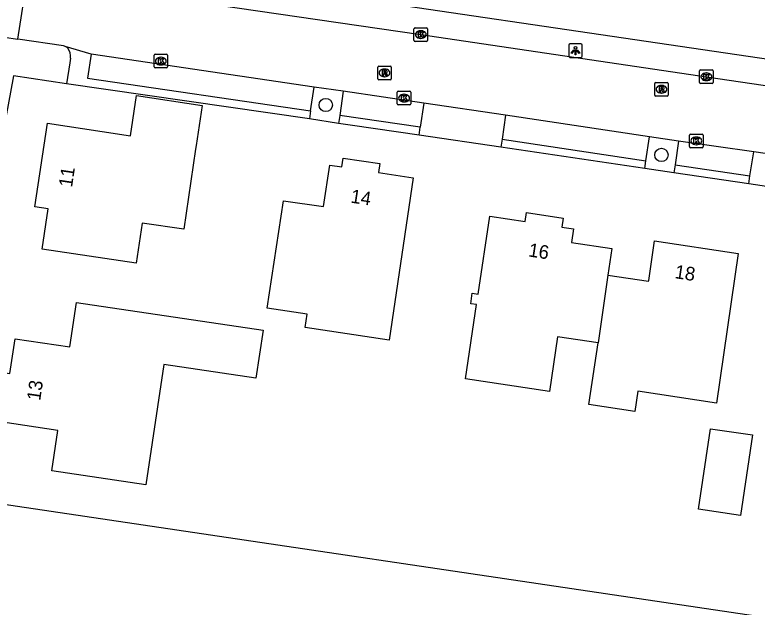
# Model space of a CAD drawing. Extents: x 164150 to 165261, y 382513 to 383432.
# Drawn here: x 164672.8 to 164727.4, y 383010.3 to 383053.9 of the extents above; entities that cross this region are included whole.
import ezdxf

# ---------------------------------------------------------------- set-up
doc = ezdxf.new("R2010")
doc.units = 0
for name, color, linetype in [('IMGEO_Boom', 7, 'Continuous'), ('IMGEO_Groenvoorziening', 7, 'Continuous'), ('IMGEO_Kolk', 7, 'Continuous'), ('IMGEO_Lichtpunt', 7, 'Continuous'), ('IMGEO_Pand', 7, 'Continuous'), ('IMGEO_Pand_nummerreeks', 7, 'Continuous'), ('IMGEO_Parkeervlak_open', 7, 'Continuous'), ('IMGEO_Rijbaan_lokaal_open', 7, 'Continuous'), ('IMGEO_Rioolput', 7, 'Continuous'), ('IMGEO_Voetpad_open', 7, 'Continuous')]:
    doc.layers.add(name, color=color, linetype=linetype)

msp = doc.modelspace()

# ---------------------------------------------------------------- linework, layer by layer
at = {"layer": 'IMGEO_Boom'}
for centre in [(164695.702, 383047.246), (164720.4, 383043.568)]:
    msp.add_circle(centre, 0.489, dxfattribs=at)
at = {"layer": 'IMGEO_Groenvoorziening'}
for points in [[(164676.627, 383048.817), (164672.72, 383049.384), (164670.369, 383036.742)], [(164696.644, 383045.892), (164694.5, 383046.223)], [(164721.322, 383042.249), (164719.176, 383042.567)], [(164794.329, 383009.577), (164792.926, 382999.883), (164668.043, 383018.43), (164669.457, 383030.808)]]:
    msp.add_lwpolyline(points, dxfattribs=at)
at = {"layer": 'IMGEO_Kolk'}
for p, q in [((164702.196, 383052.003), (164702.196, 383052.855)), ((164702.271, 383052.929), (164703.123, 383052.929)), ((164702.684, 383052.709), (164702.709, 383052.709)), ((164703.197, 383052.855), (164703.197, 383052.003)), ((164702.707, 383052.149), (164702.682, 383052.149)), ((164703.123, 383051.929), (164702.271, 383051.929)), ((164683.066, 383050.055), (164683.066, 383050.907)), ((164683.141, 383050.981), (164683.993, 383050.981)), ((164684.067, 383050.907), (164684.067, 383050.055)), ((164683.554, 383050.761), (164683.579, 383050.761)), ((164683.993, 383049.981), (164683.141, 383049.981)), ((164683.577, 383050.201), (164683.552, 383050.201)), ((164723.29, 383049.826), (164724.142, 383049.826)), ((164723.215, 383048.9), (164723.215, 383049.752)), ((164723.703, 383049.606), (164723.728, 383049.606)), ((164724.216, 383049.752), (164724.216, 383048.9)), ((164724.142, 383048.826), (164723.29, 383048.826)), ((164723.726, 383049.046), (164723.701, 383049.046)), ((164700.965, 383047.333), (164700.965, 383048.185)), ((164701.04, 383048.259), (164701.892, 383048.259)), ((164701.966, 383048.185), (164701.966, 383047.333)), ((164701.453, 383048.039), (164701.478, 383048.039)), ((164701.892, 383047.259), (164701.04, 383047.259)), ((164701.476, 383047.479), (164701.451, 383047.479)), ((164722.468, 383044.18), (164722.468, 383045.032)), ((164722.543, 383045.106), (164723.395, 383045.106)), ((164722.956, 383044.886), (164722.981, 383044.886)), ((164723.469, 383045.032), (164723.469, 383044.18)), ((164723.395, 383044.106), (164722.543, 383044.106)), ((164722.979, 383044.326), (164722.954, 383044.326))]:
    msp.add_line(p, q, dxfattribs=at)
for points in [[(164702.196, 383052.003), (164702.196, 383052.855)], [(164702.271, 383052.929), (164703.123, 383052.929)], [(164702.517, 383052.629), (164702.64, 383052.629), (164702.64, 383052.478), (164702.77, 383052.629), (164702.934, 383052.629), (164702.788, 383052.478), (164702.941, 383052.229), (164702.789, 383052.229), (164702.704, 383052.393), (164702.64, 383052.326), (164702.64, 383052.229), (164702.517, 383052.229), (164702.517, 383052.629)], [(164703.197, 383052.855), (164703.197, 383052.003)], [(164703.123, 383051.929), (164702.271, 383051.929)], [(164683.066, 383050.055), (164683.066, 383050.907)], [(164683.141, 383050.981), (164683.993, 383050.981)], [(164684.067, 383050.907), (164684.067, 383050.055)], [(164683.387, 383050.681), (164683.51, 383050.681), (164683.51, 383050.53), (164683.64, 383050.681), (164683.804, 383050.681), (164683.658, 383050.53), (164683.811, 383050.281), (164683.659, 383050.281), (164683.574, 383050.445), (164683.51, 383050.378), (164683.51, 383050.281), (164683.387, 383050.281), (164683.387, 383050.681)], [(164683.993, 383049.981), (164683.141, 383049.981)], [(164723.29, 383049.826), (164724.142, 383049.826)], [(164723.215, 383048.9), (164723.215, 383049.752)], [(164723.536, 383049.526), (164723.659, 383049.526), (164723.659, 383049.375), (164723.789, 383049.526), (164723.953, 383049.526), (164723.807, 383049.375), (164723.96, 383049.126), (164723.808, 383049.126), (164723.723, 383049.29), (164723.659, 383049.223), (164723.659, 383049.126), (164723.536, 383049.126), (164723.536, 383049.526)], [(164724.216, 383049.752), (164724.216, 383048.9)], [(164724.142, 383048.826), (164723.29, 383048.826)], [(164700.965, 383047.333), (164700.965, 383048.185)], [(164701.04, 383048.259), (164701.892, 383048.259)], [(164701.966, 383048.185), (164701.966, 383047.333)], [(164701.286, 383047.959), (164701.409, 383047.959), (164701.409, 383047.808), (164701.539, 383047.959), (164701.703, 383047.959), (164701.557, 383047.808), (164701.71, 383047.559), (164701.558, 383047.559), (164701.473, 383047.723), (164701.409, 383047.656), (164701.409, 383047.559), (164701.286, 383047.559), (164701.286, 383047.959)], [(164701.892, 383047.259), (164701.04, 383047.259)], [(164722.468, 383044.18), (164722.468, 383045.032)], [(164722.543, 383045.106), (164723.395, 383045.106)], [(164723.469, 383045.032), (164723.469, 383044.18)], [(164722.789, 383044.806), (164722.912, 383044.806), (164722.912, 383044.655), (164723.042, 383044.806), (164723.206, 383044.806), (164723.06, 383044.655), (164723.213, 383044.406), (164723.061, 383044.406), (164722.976, 383044.57), (164722.912, 383044.503), (164722.912, 383044.406), (164722.789, 383044.406), (164722.789, 383044.806)], [(164723.395, 383044.106), (164722.543, 383044.106)]]:
    msp.add_lwpolyline(points, dxfattribs=at)
for centre, start, end in [((164702.273, 383052.853), 91.552, 178.448), ((164702.273, 383052.853), 91.552, 178.448), ((164703.121, 383052.853), 1.552, 88.448), ((164703.121, 383052.853), 1.552, 88.448), ((164702.273, 383052.005), 181.552, 268.448), ((164702.273, 383052.005), 181.552, 268.448), ((164703.121, 383052.005), 271.552, 358.448), ((164703.121, 383052.005), 271.552, 358.448), ((164683.143, 383050.905), 91.552, 178.448), ((164683.143, 383050.905), 91.552, 178.448), ((164683.991, 383050.905), 1.552, 88.448), ((164683.991, 383050.905), 1.552, 88.448), ((164683.143, 383050.057), 181.552, 268.448), ((164683.143, 383050.057), 181.552, 268.448), ((164683.991, 383050.057), 271.552, 358.448), ((164683.991, 383050.057), 271.552, 358.448), ((164723.292, 383049.75), 91.552, 178.448), ((164723.292, 383049.75), 91.552, 178.448), ((164724.14, 383049.75), 1.552, 88.448), ((164724.14, 383049.75), 1.552, 88.448), ((164723.292, 383048.902), 181.552, 268.448), ((164723.292, 383048.902), 181.552, 268.448), ((164724.14, 383048.902), 271.552, 358.448), ((164724.14, 383048.902), 271.552, 358.448), ((164701.042, 383048.183), 91.552, 178.448), ((164701.042, 383048.183), 91.552, 178.448), ((164701.89, 383048.183), 1.552, 88.448), ((164701.89, 383048.183), 1.552, 88.448), ((164701.042, 383047.335), 181.552, 268.448), ((164701.042, 383047.335), 181.552, 268.448), ((164701.89, 383047.335), 271.552, 358.448), ((164701.89, 383047.335), 271.552, 358.448), ((164722.545, 383045.03), 91.552, 178.448), ((164722.545, 383045.03), 91.552, 178.448), ((164723.393, 383045.03), 1.552, 88.448), ((164723.393, 383045.03), 1.552, 88.448), ((164722.545, 383044.182), 181.552, 268.448), ((164722.545, 383044.182), 181.552, 268.448), ((164723.393, 383044.182), 271.552, 358.448), ((164723.393, 383044.182), 271.552, 358.448)]:
    msp.add_arc(centre, 0.0765, start, end, dxfattribs=at)
for centre, major_axis, ratio, start_param, end_param in [((164702.683, 383052.429), (-0.387, 0.002), 0.722429, 4.712389, 7.853982), ((164702.708, 383052.429), (-0.39, 0.002), 0.717154, 1.570796, 4.712389), ((164683.553, 383050.481), (-0.387, 0.002), 0.722429, 4.712389, 7.853982), ((164683.578, 383050.481), (-0.39, 0.002), 0.717154, 1.570796, 4.712389), ((164723.702, 383049.326), (-0.387, 0.002), 0.722429, 4.712389, 7.853982), ((164723.727, 383049.326), (-0.39, 0.002), 0.717154, 1.570796, 4.712389), ((164701.452, 383047.759), (-0.387, 0.002), 0.722429, 4.712389, 7.853982), ((164701.477, 383047.759), (-0.39, 0.002), 0.717154, 1.570796, 4.712389), ((164722.955, 383044.606), (-0.387, 0.002), 0.722429, 4.712389, 7.853982), ((164722.98, 383044.606), (-0.39, 0.002), 0.717154, 1.570796, 4.712389)]:
    msp.add_ellipse(centre, major_axis=major_axis, ratio=ratio, start_param=start_param, end_param=end_param, dxfattribs=at)
at = {"layer": 'IMGEO_Lichtpunt'}
for p, q in [((164713.58, 383051.656), (164713.58, 383050.849)), ((164713.58, 383051.656), (164713.58, 383050.849)), ((164714.482, 383051.751), (164713.674, 383051.751)), ((164714.482, 383051.751), (164713.674, 383051.751)), ((164714.576, 383050.849), (164714.576, 383051.656)), ((164714.576, 383050.849), (164714.576, 383051.656)), ((164713.674, 383050.755), (164714.482, 383050.755)), ((164713.674, 383050.755), (164714.482, 383050.755))]:
    msp.add_line(p, q, dxfattribs=at)
for points in [[(164713.954, 383051.32), (164713.993, 383051.292), (164713.805, 383051.03), (164713.767, 383051.057), (164713.954, 383051.32)], [(164714.056, 383051.272), (164714.103, 383051.272), (164714.103, 383050.95), (164714.056, 383050.95), (164714.056, 383051.272)], [(164714.166, 383051.292), (164714.204, 383051.319), (164714.391, 383051.057), (164714.352, 383051.029), (164714.166, 383051.292)]]:
    msp.add_lwpolyline(points, dxfattribs=at)
msp.add_circle((164714.079, 383051.454), 0.0994, dxfattribs=at)
for centre, start, end in [((164713.674, 383051.656), 90, 180), ((164713.674, 383051.656), 90, 180), ((164714.482, 383051.656), 0, 90), ((164714.482, 383051.656), 0, 90), ((164713.674, 383050.849), 180, 270), ((164713.674, 383050.849), 180, 270), ((164714.482, 383050.849), 270, 0), ((164714.482, 383050.849), 270, 360)]:
    msp.add_arc(centre, 0.0946, start, end, dxfattribs=at)
at = {"layer": 'IMGEO_Pand'}
for points in [[(164685.256, 383038.115), (164682.201, 383038.557), (164681.757, 383035.6), (164674.828, 383036.639), (164675.272, 383039.601), (164674.293, 383039.747), (164675.216, 383045.904), (164679.252, 383045.299), (164681.324, 383044.989), (164681.767, 383047.946), (164686.603, 383047.221), (164686.16, 383044.264), (164686.121, 383044.001), (164685.256, 383038.115)], [(164700.376, 383029.946), (164694.194, 383030.863), (164694.341, 383031.852), (164691.389, 383032.291), (164692.59, 383040.202), (164695.542, 383039.77), (164696.011, 383042.816), (164696.874, 383042.686), (164696.972, 383043.338), (164699.672, 383042.932), (164699.573, 383042.279), (164702.144, 383041.892), (164700.376, 383029.946)], [(164715.755, 383029.726), (164712.765, 383030.177), (164712.159, 383026.155), (164705.984, 383027.086), (164706.807, 383032.55), (164706.372, 383032.616), (164706.488, 383033.382), (164706.923, 383033.316), (164707.787, 383039.052), (164710.375, 383038.661), (164710.475, 383039.324), (164713.169, 383038.917), (164713.069, 383038.255), (164713.945, 383038.123), (164713.798, 383037.136), (164716.755, 383036.691), (164716.46, 383034.722)], [(164716.46, 383034.722), (164719.464, 383034.281), (164719.47, 383034.322), (164719.89, 383037.251), (164726.044, 383036.322), (164724.444, 383025.3), (164718.678, 383026.169), (164718.453, 383024.678), (164715.071, 383025.187), (164715.755, 383029.726)], [(164716.46, 383034.722), (164715.755, 383029.726)], [(164690.562, 383027.137), (164683.784, 383028.147), (164682.464, 383019.289), (164675.536, 383020.322), (164675.979, 383023.295), (164671.929, 383023.898), (164672.059, 383024.768), (164671.396, 383024.867), (164671.8, 383027.577), (164672.463, 383027.479), (164672.845, 383030.044), (164676.882, 383029.443), (164677.368, 383032.706), (164691.087, 383030.663), (164690.562, 383027.137)], [(164727.094, 383022.961), (164726.219, 383017.035), (164723.142, 383017.49), (164724.017, 383023.415), (164727.094, 383022.961)]]:
    msp.add_lwpolyline(points, dxfattribs=at)
at = {"layer": 'IMGEO_Parkeervlak_open'}
for points in [[(164694.581, 383046.821), (164694.856, 383048.566)], [(164696.992, 383048.254), (164696.734, 383046.486)], [(164719.267, 383043.138), (164719.525, 383044.915)], [(164721.668, 383044.591), (164721.415, 383042.847)]]:
    msp.add_lwpolyline(points, dxfattribs=at)
at = {"layer": 'IMGEO_Rijbaan_lokaal_open'}
for points in [[(164673.036, 383052.095), (164673.758, 383056.679)], [(164673.758, 383056.679), (164684.631, 383055.087), (164702.697, 383052.429), (164723.716, 383049.326), (164743.727, 383046.37), (164749.891, 383045.466), (164753.985, 383044.958)], [(164672.044, 383052.229), (164673.036, 383052.095)], [(164676.401, 383051.606), (164673.036, 383052.095)], [(164678.434, 383050.981), (164676.537, 383051.56)], [(164694.856, 383048.566), (164678.434, 383050.981)], [(164696.992, 383048.254), (164694.856, 383048.566)], [(164702.925, 383047.374), (164696.992, 383048.254)], [(164708.937, 383046.498), (164702.925, 383047.374)], [(164719.525, 383044.915), (164708.937, 383046.498)], [(164721.668, 383044.591), (164719.525, 383044.915)], [(164727.191, 383043.797), (164721.668, 383044.591)], [(164732.888, 383042.965), (164727.191, 383043.797)]]:
    msp.add_lwpolyline(points, dxfattribs=at)
msp.add_arc((164676.269, 383050.991), 0.629, 64.7595, 77.8658, dxfattribs=at)
at = {"layer": 'IMGEO_Rioolput'}
for p, q in [((164699.526, 383049.183), (164699.526, 383050.035)), ((164699.601, 383050.109), (164700.453, 383050.109)), ((164700.014, 383049.889), (164700.039, 383049.889)), ((164700.527, 383050.035), (164700.527, 383049.183)), ((164700.037, 383049.329), (164700.012, 383049.329)), ((164700.453, 383049.109), (164699.601, 383049.109)), ((164719.907, 383047.977), (164719.907, 383048.829)), ((164719.982, 383048.903), (164720.834, 383048.903)), ((164720.908, 383048.829), (164720.908, 383047.977)), ((164720.395, 383048.683), (164720.42, 383048.683)), ((164720.834, 383047.903), (164719.982, 383047.903)), ((164720.418, 383048.123), (164720.393, 383048.123))]:
    msp.add_line(p, q, dxfattribs=at)
for points in [[(164699.526, 383049.183), (164699.526, 383050.035)], [(164699.601, 383050.109), (164700.453, 383050.109)], [(164700.115, 383049.807), (164699.863, 383049.809), (164699.863, 383049.409)], [(164700.527, 383050.035), (164700.527, 383049.183)], [(164699.863, 383049.409), (164699.987, 383049.409), (164699.987, 383049.571), (164699.998, 383049.571)], [(164700.041, 383049.728), (164699.987, 383049.728), (164699.987, 383049.647)], [(164699.987, 383049.647), (164700.039, 383049.647)], [(164700.045, 383049.542), (164700.116, 383049.409), (164700.256, 383049.409), (164700.191, 383049.535)], [(164700.453, 383049.109), (164699.601, 383049.109)], [(164719.907, 383047.977), (164719.907, 383048.829)], [(164719.982, 383048.903), (164720.834, 383048.903)], [(164720.908, 383048.829), (164720.908, 383047.977)], [(164720.496, 383048.601), (164720.244, 383048.603), (164720.244, 383048.203)], [(164720.244, 383048.203), (164720.368, 383048.203), (164720.368, 383048.365), (164720.379, 383048.365)], [(164720.422, 383048.522), (164720.368, 383048.522), (164720.368, 383048.441)], [(164720.368, 383048.441), (164720.42, 383048.441)], [(164720.426, 383048.336), (164720.497, 383048.203), (164720.637, 383048.203), (164720.572, 383048.329)], [(164720.834, 383047.903), (164719.982, 383047.903)]]:
    msp.add_lwpolyline(points, dxfattribs=at)
for centre, radius, start, end in [((164699.603, 383050.033), 0.0765, 91.552, 178.448), ((164699.603, 383050.033), 0.0765, 91.552, 178.448), ((164700.114, 383049.697), 0.109, 350.3612, 89.416), ((164700.451, 383050.033), 0.0765, 1.552, 88.448), ((164700.451, 383050.033), 0.0765, 1.552, 88.448), ((164699.997, 383049.518), 0.0533, 26.0293, 88.6989), ((164700.023, 383049.836), 0.19, 274.7715, 282.9687), ((164700.047, 383049.632), 0.0964, 77.0061, 93.1865), ((164700.061, 383049.689), 0.0378, 276.6634, 79.6772), ((164700.112, 383049.697), 0.112, 277.5842, 350.9817), ((164700.096, 383049.482), 0.108, 29.5134, 73.7905), ((164699.603, 383049.185), 0.0765, 181.552, 268.448), ((164699.603, 383049.185), 0.0765, 181.552, 268.448), ((164700.451, 383049.185), 0.0765, 271.552, 358.448), ((164700.451, 383049.185), 0.0765, 271.552, 358.448), ((164719.984, 383048.827), 0.0765, 91.552, 178.448), ((164719.984, 383048.827), 0.0765, 91.552, 178.448), ((164720.832, 383048.827), 0.0765, 1.552, 88.448), ((164720.832, 383048.827), 0.0765, 1.552, 88.448), ((164720.378, 383048.312), 0.0533, 26.0293, 88.6989), ((164720.404, 383048.63), 0.19, 274.7715, 282.9687), ((164720.428, 383048.426), 0.0964, 77.0061, 93.1865), ((164720.442, 383048.483), 0.0378, 276.6634, 79.6772), ((164720.495, 383048.491), 0.109, 350.3612, 89.416), ((164720.493, 383048.491), 0.112, 277.5842, 350.9817), ((164720.477, 383048.276), 0.108, 29.5134, 73.7905), ((164719.984, 383047.979), 0.0765, 181.552, 268.448), ((164719.984, 383047.979), 0.0765, 181.552, 268.448), ((164720.832, 383047.979), 0.0765, 271.552, 358.448), ((164720.832, 383047.979), 0.0765, 271.552, 358.448)]:
    msp.add_arc(centre, radius, start, end, dxfattribs=at)
for centre, major_axis, ratio, start_param, end_param in [((164700.013, 383049.609), (-0.387, 0.002), 0.722429, 4.712389, 7.853982), ((164700.038, 383049.609), (-0.39, 0.002), 0.717154, 1.570796, 4.712389), ((164720.394, 383048.403), (-0.387, 0.002), 0.722429, 4.712389, 7.853982), ((164720.419, 383048.403), (-0.39, 0.002), 0.717154, 1.570796, 4.712389)]:
    msp.add_ellipse(centre, major_axis=major_axis, ratio=ratio, start_param=start_param, end_param=end_param, dxfattribs=at)
at = {"layer": 'IMGEO_Voetpad_open'}
for points in [[(164674.064, 383058.631), (164743.462, 383048.39), (164750.216, 383047.411)], [(164678.434, 383050.981), (164678.174, 383049.214), (164694.581, 383046.821)], [(164676.912, 383050.687), (164676.862, 383050.358), (164676.627, 383048.817)], [(164694.5, 383046.223), (164676.627, 383048.817)], [(164702.925, 383047.374), (164702.66, 383045.616)], [(164694.581, 383046.821), (164694.5, 383046.223)], [(164696.734, 383046.486), (164696.644, 383045.892)], [(164702.66, 383045.616), (164696.734, 383046.486)], [(164708.937, 383046.498), (164708.677, 383044.726)], [(164702.568, 383045.027), (164697.666, 383045.734), (164696.644, 383045.892)], [(164702.568, 383045.027), (164702.66, 383045.616)], [(164708.591, 383044.131), (164702.568, 383045.027)], [(164708.677, 383044.726), (164708.591, 383044.131)], [(164708.677, 383044.726), (164719.267, 383043.138)], [(164719.176, 383042.567), (164708.591, 383044.131)], [(164726.897, 383042.036), (164727.191, 383043.797)], [(164719.176, 383042.567), (164719.267, 383043.138)], [(164721.415, 383042.847), (164721.322, 383042.249)], [(164721.415, 383042.847), (164726.897, 383042.036)], [(164726.832, 383041.442), (164721.322, 383042.249)], [(164726.832, 383041.442), (164726.897, 383042.036)], [(164732.535, 383040.594), (164726.832, 383041.442)]]:
    msp.add_lwpolyline(points, dxfattribs=at)
for centre, radius, start, end in [((164676.248, 383050.943), 0.681, 46.8312, 64.8969), ((164675.994, 383050.848), 0.932, 350.0421, 39.4226)]:
    msp.add_arc(centre, radius, start, end, dxfattribs=at)

# ---------------------------------------------------------------- texts
at = {"layer": 'IMGEO_Pand_nummerreeks'}
for s, rotation, p in [('11', 81.4746, (164677.031, 383041.147)), ('14', 351.44, (164697.491, 383040.065)), ('16', 351.4114, (164710.578, 383036.102)), ('18', 351.4171, (164721.34, 383034.504)), ('13', 81.5319, (164674.686, 383025.435))]:
    msp.add_text(s, height=1, rotation=rotation, dxfattribs=at).set_placement(p)

doc.saveas('drawing.dxf')
